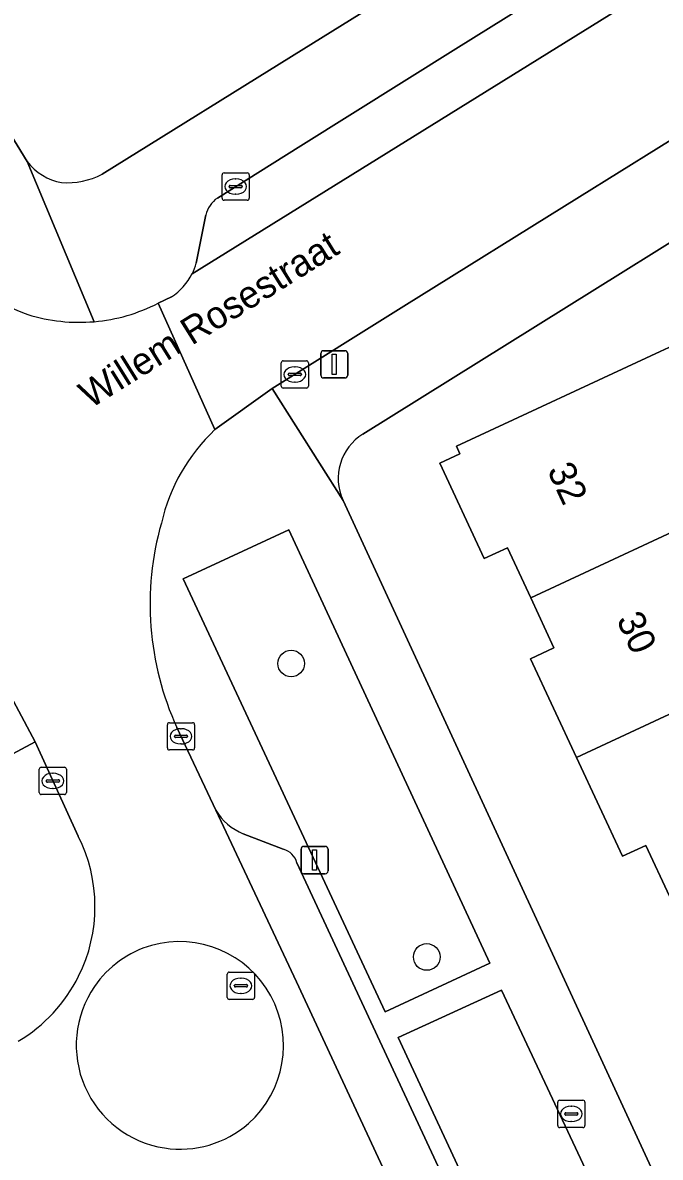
# Model space of a CAD drawing. Extents: x 160030 to 160839, y 385325 to 386450.
# Drawn here: x 160385.75 to 160409.14, y 386209.33 to 386250.96 of the extents above; entities that cross this region are included whole.
import ezdxf

# ---------------------------------------------------------------- set-up
doc = ezdxf.new("R2010")
doc.units = 0
for name, color, linetype in [('IMGEO_Boom', 7, 'Continuous'), ('IMGEO_Brandkraan', 7, 'Continuous'), ('IMGEO_Erf', 7, 'Continuous'), ('IMGEO_Groenvoorziening', 7, 'Continuous'), ('IMGEO_Kolk', 7, 'Continuous'), ('IMGEO_Lichtmast', 7, 'Continuous'), ('IMGEO_Openbare_ruimte_label', 7, 'Continuous'), ('IMGEO_Pand', 7, 'Continuous'), ('IMGEO_Pand_nummerreeks', 7, 'Continuous'), ('IMGEO_Parkeervlak_open', 7, 'Continuous'), ('IMGEO_Rijbaan_lokaal_open', 7, 'Continuous'), ('IMGEO_Rioolput', 7, 'Continuous'), ('IMGEO_Voetpad_open', 7, 'Continuous')]:
    doc.layers.add(name, color=color, linetype=linetype)

msp = doc.modelspace()

# ---------------------------------------------------------------- linework, layer by layer
at = {"layer": 'IMGEO_Boom'}
for centre in [(160395.595, 386227.446), (160400.569, 386216.68)]:
    msp.add_circle(centre, 0.489, dxfattribs=at)
at = {"layer": 'IMGEO_Brandkraan'}
for p, q in [((160405.447, 386211.422), (160406.299, 386211.422)), ((160405.372, 386210.496), (160405.372, 386211.348)), ((160405.674, 386210.965), (160406.072, 386210.965)), ((160405.86, 386211.202), (160405.885, 386211.202)), ((160406.373, 386211.348), (160406.373, 386210.496)), ((160405.631, 386210.916), (160405.631, 386210.928)), ((160406.069, 386210.879), (160405.671, 386210.879)), ((160405.883, 386210.642), (160405.858, 386210.642)), ((160406.115, 386210.928), (160406.115, 386210.916)), ((160406.299, 386210.422), (160405.447, 386210.422))]:
    msp.add_line(p, q, dxfattribs=at)
for points in [[(160405.447, 386211.422), (160406.299, 386211.422)], [(160405.372, 386210.496), (160405.372, 386211.348)], [(160406.373, 386211.348), (160406.373, 386210.496)], [(160406.299, 386210.422), (160405.447, 386210.422)]]:
    msp.add_lwpolyline(points, dxfattribs=at)
for centre, radius, start, end in [((160405.449, 386211.346), 0.0765, 91.552, 178.448), ((160405.449, 386211.346), 0.0765, 91.552, 178.448), ((160406.297, 386211.346), 0.0765, 1.552, 88.448), ((160406.297, 386211.346), 0.0765, 1.552, 88.448), ((160405.671, 386210.925), 0.0403, 85.8775, 175.7526), ((160406.076, 386210.927), 0.0386, 1.7309, 96.639), ((160405.668, 386210.915), 0.0366, 178.938, 274.7102), ((160406.072, 386210.922), 0.043, 264.8664, 352.4533), ((160405.449, 386210.498), 0.0765, 181.552, 268.448), ((160405.449, 386210.498), 0.0765, 181.552, 268.448), ((160406.297, 386210.498), 0.0765, 271.552, 358.448), ((160406.297, 386210.498), 0.0765, 271.552, 358.448)]:
    msp.add_arc(centre, radius, start, end, dxfattribs=at)
for centre, major_axis, ratio, start_param, end_param in [((160405.859, 386210.922), (-0.387, 0.002), 0.722429, 4.712389, 7.853982), ((160405.884, 386210.922), (-0.39, 0.002), 0.717154, 1.570796, 4.712389)]:
    msp.add_ellipse(centre, major_axis=major_axis, ratio=ratio, start_param=start_param, end_param=end_param, dxfattribs=at)
at = {"layer": 'IMGEO_Erf'}
for points in [[(160388.66, 386245.397), (160396.065, 386250), (160411.434, 386259.552), (160414.534, 386261.489), (160425.39, 386268.271), (160428.432, 386270.16), (160444.725, 386280.241), (160449.596, 386283.254), (160457.471, 386288.127), (160470.926, 386296.453), (160473.565, 386298.086), (160485.127, 386305.24), (160487.418, 386306.658), (160490.411, 386308.51), (160500, 386314.452)], [(160363.927, 386281.527), (160383.364, 386250), (160385.914, 386245.865)], [(160429.398, 386225.432), (160423.929, 386222.926), (160422.902, 386225.167), (160421.928, 386227.293), (160427.397, 386229.799), (160418.465, 386248.484), (160398.224, 386235.865)], [(160409.473, 386218.912), (160408.606, 386220.774), (160407.747, 386220.374), (160406.059, 386223.998), (160404.373, 386227.619), (160405.235, 386228.02), (160404.381, 386229.855), (160403.526, 386231.691), (160402.674, 386231.295), (160401.043, 386234.799), (160401.778, 386235.142), (160401.661, 386235.417), (160409.128, 386238.89), (160412.15, 386240.295)], [(160397.501, 386233.431), (160440.173, 386140.987)]]:
    msp.add_lwpolyline(points, dxfattribs=at)
for centre, radius, start, end in [((160387.539, 386247.104), 2.044, 217.3355, 259.6581), ((160387.372, 386247.916), 2.829, 265.9417, 297.0778), ((160399.236, 386234.24), 1.915, 121.9237, 204.989)]:
    msp.add_arc(centre, radius, start, end, dxfattribs=at)
at = {"layer": 'IMGEO_Groenvoorziening'}
for points in [[(160402.889, 386216.452), (160395.507, 386232.354), (160391.638, 386230.554), (160399.049, 386214.671)], [(160386.199, 386224.569), (160384.799, 386227.189), (160382.142, 386225.798), (160383.555, 386223.155)], [(160407.976, 386205.509), (160403.307, 386215.458), (160399.524, 386213.721), (160404.174, 386203.694)]]:
    msp.add_lwpolyline(points, close=True, dxfattribs=at)
at = {"layer": 'IMGEO_Kolk'}
for p, q in [((160393.058, 386244.521), (160393.058, 386245.373)), ((160393.133, 386245.447), (160393.985, 386245.447)), ((160393.546, 386245.227), (160393.571, 386245.227)), ((160394.059, 386245.373), (160394.059, 386244.521)), ((160393.317, 386244.941), (160393.317, 386244.953)), ((160393.755, 386244.904), (160393.357, 386244.904)), ((160393.36, 386244.99), (160393.758, 386244.99)), ((160393.801, 386244.953), (160393.801, 386244.941)), ((160393.985, 386244.447), (160393.133, 386244.447)), ((160393.569, 386244.667), (160393.544, 386244.667)), ((160395.229, 386237.627), (160395.229, 386238.479)), ((160395.304, 386238.553), (160396.156, 386238.553)), ((160396.23, 386238.479), (160396.23, 386237.627)), ((160395.488, 386238.047), (160395.488, 386238.059)), ((160395.531, 386238.096), (160395.929, 386238.096)), ((160395.717, 386238.333), (160395.742, 386238.333)), ((160395.972, 386238.059), (160395.972, 386238.047)), ((160395.926, 386238.01), (160395.528, 386238.01)), ((160395.74, 386237.773), (160395.715, 386237.773)), ((160396.156, 386237.553), (160395.304, 386237.553)), ((160391.053, 386224.35), (160391.053, 386225.202)), ((160391.128, 386225.276), (160391.98, 386225.276)), ((160392.054, 386225.202), (160392.054, 386224.35)), ((160391.312, 386224.77), (160391.312, 386224.782)), ((160391.75, 386224.733), (160391.352, 386224.733)), ((160391.355, 386224.819), (160391.753, 386224.819)), ((160391.541, 386225.056), (160391.566, 386225.056)), ((160391.796, 386224.782), (160391.796, 386224.77)), ((160391.98, 386224.276), (160391.128, 386224.276)), ((160391.564, 386224.496), (160391.539, 386224.496)), ((160386.352, 386222.713), (160386.352, 386223.565)), ((160386.427, 386223.639), (160387.279, 386223.639)), ((160387.353, 386223.565), (160387.353, 386222.713)), ((160386.611, 386223.133), (160386.611, 386223.145)), ((160387.049, 386223.096), (160386.651, 386223.096)), ((160386.654, 386223.182), (160387.052, 386223.182)), ((160386.84, 386223.419), (160386.865, 386223.419)), ((160387.095, 386223.145), (160387.095, 386223.133)), ((160387.279, 386222.639), (160386.427, 386222.639)), ((160386.863, 386222.859), (160386.838, 386222.859))]:
    msp.add_line(p, q, dxfattribs=at)
for points in [[(160393.058, 386244.521), (160393.058, 386245.373)], [(160393.133, 386245.447), (160393.985, 386245.447)], [(160394.059, 386245.373), (160394.059, 386244.521)], [(160393.985, 386244.447), (160393.133, 386244.447)], [(160395.229, 386237.627), (160395.229, 386238.479)], [(160395.304, 386238.553), (160396.156, 386238.553)], [(160396.23, 386238.479), (160396.23, 386237.627)], [(160396.156, 386237.553), (160395.304, 386237.553)], [(160391.053, 386224.35), (160391.053, 386225.202)], [(160391.128, 386225.276), (160391.98, 386225.276)], [(160392.054, 386225.202), (160392.054, 386224.35)], [(160391.98, 386224.276), (160391.128, 386224.276)], [(160386.352, 386222.713), (160386.352, 386223.565)], [(160386.427, 386223.639), (160387.279, 386223.639)], [(160387.353, 386223.565), (160387.353, 386222.713)], [(160387.279, 386222.639), (160386.427, 386222.639)]]:
    msp.add_lwpolyline(points, dxfattribs=at)
for centre, radius, start, end in [((160393.135, 386245.371), 0.0765, 91.552, 178.448), ((160393.135, 386245.371), 0.0765, 91.552, 178.448), ((160393.983, 386245.371), 0.0765, 1.552, 88.448), ((160393.983, 386245.371), 0.0765, 1.552, 88.448), ((160393.357, 386244.95), 0.0403, 85.8775, 175.7526), ((160393.354, 386244.94), 0.0366, 178.938, 274.7102), ((160393.758, 386244.947), 0.043, 264.8664, 352.4533), ((160393.762, 386244.952), 0.0386, 1.7309, 96.639), ((160393.135, 386244.523), 0.0765, 181.552, 268.448), ((160393.135, 386244.523), 0.0765, 181.552, 268.448), ((160393.983, 386244.523), 0.0765, 271.552, 358.448), ((160393.983, 386244.523), 0.0765, 271.552, 358.448), ((160395.306, 386238.477), 0.0765, 91.552, 178.448), ((160395.306, 386238.477), 0.0765, 91.552, 178.448), ((160396.154, 386238.477), 0.0765, 1.552, 88.448), ((160396.154, 386238.477), 0.0765, 1.552, 88.448), ((160395.528, 386238.056), 0.0403, 85.8775, 175.7526), ((160395.525, 386238.046), 0.0366, 178.938, 274.7102), ((160395.929, 386238.053), 0.043, 264.8664, 352.4533), ((160395.933, 386238.058), 0.0386, 1.7309, 96.639), ((160395.306, 386237.629), 0.0765, 181.552, 268.448), ((160395.306, 386237.629), 0.0765, 181.552, 268.448), ((160396.154, 386237.629), 0.0765, 271.552, 358.448), ((160396.154, 386237.629), 0.0765, 271.552, 358.448), ((160391.13, 386225.2), 0.0765, 91.552, 178.448), ((160391.13, 386225.2), 0.0765, 91.552, 178.448), ((160391.978, 386225.2), 0.0765, 1.552, 88.448), ((160391.978, 386225.2), 0.0765, 1.552, 88.448), ((160391.352, 386224.779), 0.0403, 85.8775, 175.7526), ((160391.349, 386224.769), 0.0366, 178.938, 274.7102), ((160391.753, 386224.776), 0.043, 264.8664, 352.4533), ((160391.757, 386224.781), 0.0386, 1.7309, 96.639), ((160391.13, 386224.352), 0.0765, 181.552, 268.448), ((160391.13, 386224.352), 0.0765, 181.552, 268.448), ((160391.978, 386224.352), 0.0765, 271.552, 358.448), ((160391.978, 386224.352), 0.0765, 271.552, 358.448), ((160386.429, 386223.563), 0.0765, 91.552, 178.448), ((160386.429, 386223.563), 0.0765, 91.552, 178.448), ((160387.277, 386223.563), 0.0765, 1.552, 88.448), ((160387.277, 386223.563), 0.0765, 1.552, 88.448), ((160386.651, 386223.142), 0.0403, 85.8775, 175.7526), ((160386.648, 386223.132), 0.0366, 178.938, 274.7102), ((160387.052, 386223.139), 0.043, 264.8664, 352.4533), ((160387.056, 386223.144), 0.0386, 1.7309, 96.639), ((160386.429, 386222.715), 0.0765, 181.552, 268.448), ((160386.429, 386222.715), 0.0765, 181.552, 268.448), ((160387.277, 386222.715), 0.0765, 271.552, 358.448), ((160387.277, 386222.715), 0.0765, 271.552, 358.448)]:
    msp.add_arc(centre, radius, start, end, dxfattribs=at)
for centre, major_axis, ratio, start_param, end_param in [((160393.545, 386244.947), (-0.387, 0.002), 0.722429, 4.712389, 7.853982), ((160393.57, 386244.947), (-0.39, 0.002), 0.717154, 1.570796, 4.712389), ((160395.716, 386238.053), (-0.387, 0.002), 0.722429, 4.712389, 7.853982), ((160395.741, 386238.053), (-0.39, 0.002), 0.717154, 1.570796, 4.712389), ((160391.54, 386224.776), (-0.387, 0.002), 0.722429, 4.712389, 7.853982), ((160391.565, 386224.776), (-0.39, 0.002), 0.717154, 1.570796, 4.712389), ((160386.839, 386223.139), (-0.387, 0.002), 0.722429, 4.712389, 7.853982), ((160386.864, 386223.139), (-0.39, 0.002), 0.717154, 1.570796, 4.712389)]:
    msp.add_ellipse(centre, major_axis=major_axis, ratio=ratio, start_param=start_param, end_param=end_param, dxfattribs=at)
at = {"layer": 'IMGEO_Lichtmast'}
for p, q in [((160396.782, 386238.924), (160397.572, 386238.924)), ((160397.572, 386238.924), (160396.782, 386238.924)), ((160396.682, 386238.024), (160396.682, 386238.824)), ((160396.682, 386238.824), (160396.682, 386238.024)), ((160397.672, 386238.824), (160397.672, 386238.024)), ((160397.672, 386238.024), (160397.672, 386238.824)), ((160397.572, 386237.924), (160396.782, 386237.924)), ((160396.782, 386237.924), (160397.572, 386237.924)), ((160395.957, 386219.836), (160395.957, 386220.636)), ((160395.957, 386220.636), (160395.957, 386219.836)), ((160396.057, 386220.736), (160396.847, 386220.736)), ((160396.847, 386220.736), (160396.057, 386220.736)), ((160396.947, 386220.636), (160396.947, 386219.836)), ((160396.947, 386219.836), (160396.947, 386220.636)), ((160396.847, 386219.736), (160396.057, 386219.736)), ((160396.057, 386219.736), (160396.847, 386219.736))]:
    msp.add_line(p, q, dxfattribs=at)
for points in [[(160397.102, 386238.799), (160397.252, 386238.799), (160397.252, 386238.049), (160397.102, 386238.049), (160397.102, 386238.799)], [(160396.377, 386220.611), (160396.527, 386220.611), (160396.527, 386219.861), (160396.377, 386219.861), (160396.377, 386220.611)]]:
    msp.add_lwpolyline(points, dxfattribs=at)
for centre, start, end in [((160396.782, 386238.824), 90, 180), ((160396.782, 386238.824), 90, 180), ((160397.572, 386238.824), 0, 90), ((160397.572, 386238.824), 360, 90), ((160396.782, 386238.024), 180, 270), ((160396.782, 386238.024), 180, 270), ((160397.572, 386238.024), 270, 0), ((160397.572, 386238.024), 270, 0), ((160396.057, 386220.636), 90, 180), ((160396.057, 386220.636), 90, 180), ((160396.847, 386220.636), 0, 90), ((160396.847, 386220.636), 360, 90), ((160396.057, 386219.836), 180, 270), ((160396.057, 386219.836), 180, 270), ((160396.847, 386219.836), 270, 0), ((160396.847, 386219.836), 270, 0)]:
    msp.add_arc(centre, 0.1, start, end, dxfattribs=at)
at = {"layer": 'IMGEO_Pand'}
for points in [[(160414.761, 386234.691), (160412.15, 386240.295), (160409.128, 386238.89), (160401.661, 386235.417), (160401.778, 386235.142), (160401.043, 386234.799), (160402.674, 386231.295), (160403.526, 386231.691), (160404.381, 386229.855), (160411.738, 386233.283)], [(160411.738, 386233.283), (160404.381, 386229.855), (160405.235, 386228.02), (160404.373, 386227.619), (160406.059, 386223.998), (160414.281, 386227.822), (160417.306, 386229.229), (160414.761, 386234.691)], [(160416.833, 386222.34), (160414.281, 386227.822), (160406.059, 386223.998), (160407.747, 386220.374), (160408.606, 386220.774), (160409.473, 386218.912)]]:
    msp.add_lwpolyline(points, close=True, dxfattribs=at)
at = {"layer": 'IMGEO_Parkeervlak_open'}
for points in [[(160391.963, 386241.751), (160408.586, 386252.063), (160407.564, 386253.711)], [(160407.564, 386253.711), (160406.623, 386253.12), (160401.634, 386250), (160395.952, 386246.445), (160392.888, 386244.526)], [(160392.463, 386243.904), (160392.114, 386242.135)], [(160392.834, 386222.068), (160395.787, 386215.762), (160432.481, 386136.819)], [(160395.306, 386220.632), (160393.839, 386221.2)], [(160432.925, 386140.356), (160395.809, 386220.131)]]:
    msp.add_lwpolyline(points, dxfattribs=at)
for centre, radius, start, end in [((160393.5, 386243.651), 1.068, 124.9969, 166.3151), ((160389.93, 386242.772), 2.275, 333.3306, 343.737), ((160394.599, 386223.095), 2.042, 210.2087, 248.1581), ((160395.118, 386219.94), 0.717, 15.4362, 74.7921)]:
    msp.add_arc(centre, radius, start, end, dxfattribs=at)
at = {"layer": 'IMGEO_Rijbaan_lokaal_open'}
for points in [[(160472.005, 386293.642), (160459.483, 386285.821), (160456.049, 386283.676), (160450.444, 386280.242), (160446.455, 386277.798), (160446.285, 386277.694), (160443.3, 386275.865), (160438.175, 386272.725), (160430.743, 386268.127), (160426.645, 386265.592), (160416.554, 386259.349), (160415.515, 386258.706), (160412.465, 386256.79), (160411.967, 386256.477), (160407.564, 386253.711), (160408.586, 386252.063), (160391.963, 386241.751)], [(160354.036, 386276.982), (160354.153, 386276.793), (160359.823, 386267.623), (160362.326, 386263.486), (160368.126, 386254.151), (160369.836, 386251.393), (160375.678, 386241.955), (160378.049, 386238.126), (160383.862, 386228.788), (160384.799, 386227.189), (160386.199, 386224.569), (160387.779, 386221.116)], [(160391.201, 386240.896), (160390.717, 386240.667), (160392.799, 386236.03), (160394.903, 386237.536), (160399.731, 386240.558), (160406.174, 386244.574), (160414.901, 386250), (160419.211, 386252.68), (160436.793, 386263.633), (160437.847, 386264.151), (160450.759, 386272.12)], [(160392.799, 386236.03), (160390.717, 386240.667)], [(160395.787, 386215.762), (160392.834, 386222.068), (160391.403, 386225.095)], [(160433.161, 386135.382), (160432.481, 386136.819), (160395.787, 386215.762)]]:
    msp.add_lwpolyline(points, dxfattribs=at)
for centre, radius, start, end in [((160389.404, 386249.71), 10.071, 210.3409, 249.8778), ((160389.976, 386242.755), 2.226, 303.3857, 333.1976), ((160387.828, 386246.266), 6.3, 274.9225, 297.2903), ((160387.827, 386246.291), 6.325, 252.6345, 274.918), ((160397.478, 386231.072), 6.818, 133.3397, 167.0447), ((160401.336, 386229.622), 10.916, 164.1692, 204.5021), ((160382.667, 386218.525), 5.732, 333.5482, 26.8751), ((160391.495, 386213.425), 3.819, 28.6845, 105.6026), ((160391.495, 386213.425), 3.819, 28.6845, 105.6026), ((160391.524, 386213.44), 3.812, 106.0763, 145.5067), ((160391.524, 386213.44), 3.812, 106.0763, 145.5067), ((160382.66, 386218.532), 5.741, 300.6476, 333.5189), ((160391.524, 386213.44), 3.812, 145.5075, 261.3276), ((160391.524, 386213.44), 3.812, 145.5075, 261.3276), ((160391.496, 386213.425), 3.818, 311.6661, 28.6962), ((160391.496, 386213.425), 3.818, 311.6661, 28.6962), ((160391.523, 386213.44), 3.812, 261.3317, 311.1959), ((160391.523, 386213.44), 3.812, 261.3317, 311.1959)]:
    msp.add_arc(centre, radius, start, end, dxfattribs=at)
at = {"layer": 'IMGEO_Rioolput'}
for p, q in [((160393.251, 386215.197), (160393.251, 386216.049)), ((160393.326, 386216.123), (160394.178, 386216.123)), ((160394.252, 386216.049), (160394.252, 386215.197)), ((160393.51, 386215.617), (160393.51, 386215.629)), ((160393.948, 386215.58), (160393.55, 386215.58)), ((160393.553, 386215.666), (160393.951, 386215.666)), ((160393.739, 386215.903), (160393.764, 386215.903)), ((160393.994, 386215.629), (160393.994, 386215.617)), ((160394.178, 386215.123), (160393.326, 386215.123)), ((160393.762, 386215.343), (160393.737, 386215.343))]:
    msp.add_line(p, q, dxfattribs=at)
for points in [[(160393.251, 386215.197), (160393.251, 386216.049)], [(160393.326, 386216.123), (160394.178, 386216.123)], [(160394.252, 386216.049), (160394.252, 386215.197)], [(160394.178, 386215.123), (160393.326, 386215.123)]]:
    msp.add_lwpolyline(points, dxfattribs=at)
for centre, radius, start, end in [((160393.328, 386216.047), 0.0765, 91.552, 178.448), ((160393.328, 386216.047), 0.0765, 91.552, 178.448), ((160394.176, 386216.047), 0.0765, 1.552, 88.448), ((160394.176, 386216.047), 0.0765, 1.552, 88.448), ((160393.55, 386215.626), 0.0403, 85.8775, 175.7526), ((160393.547, 386215.616), 0.0366, 178.938, 274.7102), ((160393.951, 386215.623), 0.043, 264.8664, 352.4533), ((160393.955, 386215.628), 0.0386, 1.7309, 96.639), ((160393.328, 386215.199), 0.0765, 181.552, 268.448), ((160393.328, 386215.199), 0.0765, 181.552, 268.448), ((160394.176, 386215.199), 0.0765, 271.552, 358.448), ((160394.176, 386215.199), 0.0765, 271.552, 358.448)]:
    msp.add_arc(centre, radius, start, end, dxfattribs=at)
for centre, major_axis, ratio, start_param, end_param in [((160393.738, 386215.623), (-0.387, 0.002), 0.722429, 4.712389, 7.853982), ((160393.763, 386215.623), (-0.39, 0.002), 0.717154, 1.570796, 4.712389)]:
    msp.add_ellipse(centre, major_axis=major_axis, ratio=ratio, start_param=start_param, end_param=end_param, dxfattribs=at)
at = {"layer": 'IMGEO_Voetpad_open'}
for points in [[(160385.914, 386245.865), (160383.364, 386250), (160363.927, 386281.527)], [(160437.847, 386264.151), (160436.793, 386263.633), (160419.211, 386252.68), (160414.901, 386250), (160406.174, 386244.574), (160399.731, 386240.558), (160394.903, 386237.536), (160397.501, 386233.431)], [(160398.224, 386235.865), (160418.465, 386248.484), (160419.906, 386249.382), (160420.897, 386250), (160438.341, 386260.875)], [(160395.952, 386246.445), (160401.634, 386250), (160406.623, 386253.12), (160407.564, 386253.711), (160407.299, 386254.134), (160411.702, 386256.9), (160411.967, 386256.477), (160412.465, 386256.79), (160411.434, 386259.552), (160396.065, 386250), (160388.66, 386245.397)], [(160392.888, 386244.526), (160395.952, 386246.445)], [(160385.914, 386245.865), (160388.369, 386239.989)], [(160388.369, 386239.989), (160385.914, 386245.865)], [(160392.114, 386242.135), (160392.463, 386243.904)], [(160390.717, 386240.667), (160391.201, 386240.896)], [(160397.501, 386233.431), (160394.903, 386237.536), (160392.799, 386236.03)], [(160441.137, 386138.902), (160440.173, 386140.987), (160397.501, 386233.431)], [(160387.779, 386221.116), (160386.199, 386224.569), (160383.555, 386223.155), (160382.142, 386225.798), (160384.799, 386227.189), (160383.862, 386228.788)], [(160391.403, 386225.095), (160392.834, 386222.068)], [(160393.839, 386221.2), (160395.306, 386220.632)], [(160395.809, 386220.131), (160432.925, 386140.356)]]:
    msp.add_lwpolyline(points, dxfattribs=at)
for points in [[(160402.889, 386216.452), (160399.049, 386214.671), (160391.638, 386230.554), (160395.507, 386232.354)], [(160407.976, 386205.509), (160404.174, 386203.694), (160399.524, 386213.721), (160403.307, 386215.458)]]:
    msp.add_lwpolyline(points, close=True, dxfattribs=at)
for centre, radius, start, end in [((160387.539, 386247.104), 2.044, 217.3355, 259.6581), ((160387.372, 386247.916), 2.829, 265.9417, 297.0778), ((160389.404, 386249.71), 10.071, 210.3409, 249.8778), ((160393.5, 386243.651), 1.068, 124.9969, 166.3151), ((160389.93, 386242.772), 2.275, 333.3306, 343.737), ((160389.976, 386242.755), 2.226, 303.3857, 333.1976), ((160387.828, 386246.266), 6.3, 274.9225, 297.2903), ((160387.827, 386246.291), 6.325, 252.6345, 274.918), ((160397.478, 386231.072), 6.818, 133.3397, 167.0447), ((160399.236, 386234.24), 1.915, 121.9237, 204.989), ((160401.336, 386229.622), 10.916, 164.1692, 204.5021), ((160394.599, 386223.095), 2.042, 210.2087, 248.1581), ((160382.667, 386218.525), 5.732, 333.5482, 26.8751), ((160395.118, 386219.94), 0.717, 15.4362, 74.7921), ((160382.66, 386218.532), 5.741, 300.6476, 333.5189)]:
    msp.add_arc(centre, radius, start, end, dxfattribs=at)

# ---------------------------------------------------------------- texts
at = {"layer": 'IMGEO_Openbare_ruimte_label'}
msp.add_text('Willem Rosestraat', height=1, rotation=31.9568, dxfattribs=at).set_placement((160388.229, 386236.782))
at = {"layer": 'IMGEO_Pand_nummerreeks'}
for s, p in [('32', (160404.974, 386234.541)), ('30', (160407.513, 386229.06))]:
    msp.add_text(s, height=1, rotation=294.8547, dxfattribs=at).set_placement(p)

doc.saveas('drawing.dxf')
